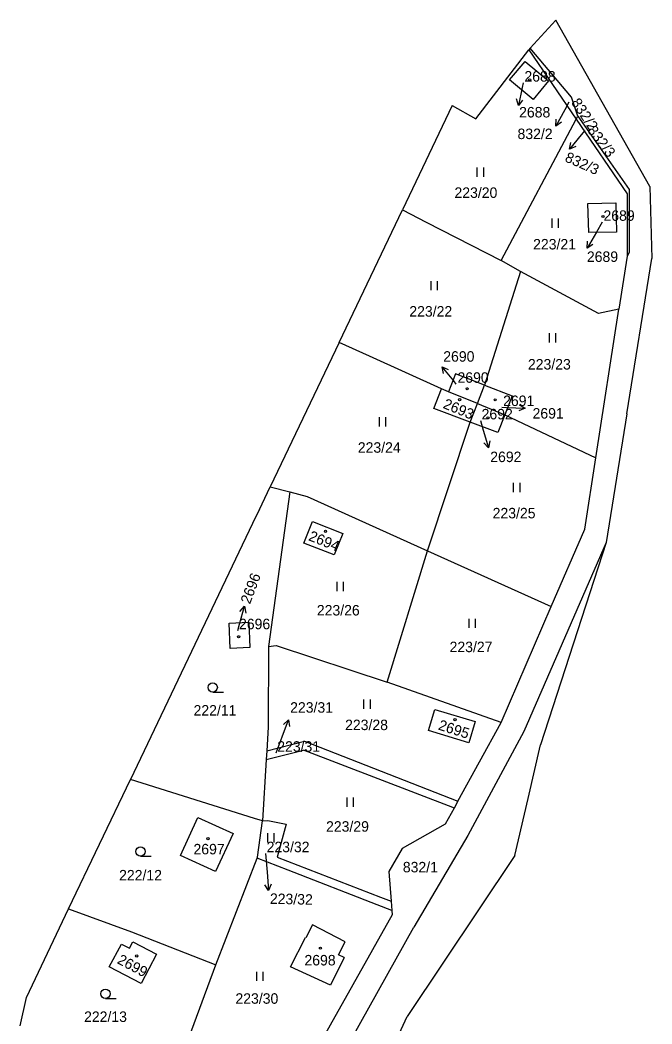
# Model space of a CAD drawing. Extents: x -735249 to -729401, y -1124843 to -1121828.
# Drawn here: x -733286.3 to -733183.8, y -1122863.5 to -1122700.6 of the extents above; entities that cross this region are included whole.
import ezdxf

# ---------------------------------------------------------------- set-up
doc = ezdxf.new("R2010")
doc.units = 0
for name, color, linetype in [('Vrstva 1', 7, 'Continuous'), ('Vrstva 13', 7, 'Continuous'), ('Vrstva 16', 7, 'Continuous'), ('Vrstva 18', 7, 'Continuous'), ('Vrstva 19', 7, 'Continuous'), ('Vrstva 25', 7, 'Continuous')]:
    doc.layers.add(name, color=color, linetype=linetype)

msp = doc.modelspace()

# ---------------------------------------------------------------- linework, layer by layer
at = {"layer": 'Vrstva 1'}
for points in [[(-733196.89, -1122713.1), (-733203.54, -1122705.16)], [(-733203.78, -1122705.43), (-733196.12, -1122716.69)], [(-733206.89, -1122710.29), (-733204.37, -1122707.3)], [(-733204.37, -1122707.3), (-733200.58, -1122710.47)], [(-733203.09, -1122713.47), (-733206.89, -1122710.29)], [(-733200.58, -1122710.47), (-733203.09, -1122713.47)], [(-733195.86, -1122716.21), (-733196.89, -1122713.1)], [(-733208.28, -1122739.61), (-733196.12, -1122716.69)], [(-733196.12, -1122716.69), (-733195.86, -1122716.21)], [(-733196.12, -1122716.69), (-733187.86, -1122728.81)], [(-733195.86, -1122716.21), (-733187.5, -1122728.1)], [(-733187.5, -1122728.1), (-733187.54, -1122738.29)], [(-733187.86, -1122728.81), (-733187.84, -1122738.92)], [(-733224.29, -1122731.41), (-733220.41, -1122733.4)], [(-733194.21, -1122730.34), (-733189.68, -1122730.24)], [(-733194.05, -1122735.07), (-733194.21, -1122730.34)], [(-733189.68, -1122730.24), (-733189.58, -1122735)], [(-733220.41, -1122733.4), (-733208.28, -1122739.61)], [(-733189.58, -1122735), (-733194.05, -1122735.07)], [(-733187.84, -1122738.92), (-733189.17, -1122747.5)], [(-733187.54, -1122738.29), (-733187.84, -1122738.92)], [(-733205.11, -1122741.42), (-733208.28, -1122739.61)], [(-733205.11, -1122741.42), (-733210.96, -1122759.85)], [(-733192.51, -1122748.2), (-733205.11, -1122741.42)], [(-733192.92, -1122771.64), (-733189.17, -1122747.5)], [(-733189.17, -1122747.5), (-733192.51, -1122748.2)], [(-733229.64, -1122755.12), (-733234.53, -1122752.89)], [(-733217.96, -1122760.45), (-733229.64, -1122755.12)], [(-733215.69, -1122758.02), (-733216.81, -1122760.9)], [(-733210.96, -1122759.85), (-733215.69, -1122758.02)], [(-733219.16, -1122763.61), (-733217.96, -1122760.45)], [(-733216.81, -1122760.9), (-733217.96, -1122760.45)], [(-733212.12, -1122762.82), (-733210.96, -1122759.85)], [(-733210.96, -1122759.85), (-733206.47, -1122761.59)], [(-733212.12, -1122762.82), (-733216.81, -1122760.9)], [(-733206.47, -1122761.59), (-733207.67, -1122764.64)], [(-733213.3, -1122765.84), (-733219.16, -1122763.61)], [(-733213.3, -1122765.84), (-733212.12, -1122762.82)], [(-733212.12, -1122762.82), (-733207.67, -1122764.64)], [(-733207.67, -1122764.64), (-733208.81, -1122767.5)], [(-733207.67, -1122764.64), (-733192.92, -1122771.64)], [(-733220.19, -1122786.7), (-733213.3, -1122765.84)], [(-733208.81, -1122767.5), (-733213.3, -1122765.84)], [(-733194.71, -1122783.19), (-733192.92, -1122771.64)], [(-733245.72, -1122776.34), (-733242.53, -1122777.16)], [(-733242.53, -1122777.16), (-733245.99, -1122802.22)], [(-733242.53, -1122777.16), (-733239.72, -1122777.89)], [(-733239.72, -1122777.89), (-733220.19, -1122786.7)], [(-733240.24, -1122785.46), (-733238.84, -1122781.96)], [(-733238.84, -1122781.96), (-733233.96, -1122783.92)], [(-733200.14, -1122795.76), (-733194.71, -1122783.19)], [(-733233.96, -1122783.92), (-733235.34, -1122787.37)], [(-733235.34, -1122787.37), (-733240.24, -1122785.46)], [(-733226.75, -1122808.05), (-733220.19, -1122786.7)], [(-733220.19, -1122786.7), (-733200.14, -1122795.76)], [(-733191.22, -1122785.36), (-733204.57, -1122816.05)], [(-733208.26, -1122814.58), (-733200.14, -1122795.76)], [(-733252.35, -1122798.43), (-733249.15, -1122798.3)], [(-733252.18, -1122802.56), (-733252.35, -1122798.43)], [(-733249.15, -1122798.3), (-733249, -1122802.43)], [(-733249, -1122802.43), (-733252.18, -1122802.56)], [(-733245.99, -1122802.22), (-733246.04, -1122815.31)], [(-733245.99, -1122802.22), (-733244.72, -1122802.09)], [(-733244.72, -1122802.09), (-733226.75, -1122808.05)], [(-733208.26, -1122814.58), (-733226.75, -1122808.05)], [(-733220.03, -1122815.87), (-733219, -1122812.45)], [(-733219, -1122812.45), (-733212.48, -1122814.4)], [(-733212.48, -1122814.4), (-733213.52, -1122817.85)], [(-733246.04, -1122815.31), (-733246.27, -1122819.17)], [(-733213.52, -1122817.85), (-733220.03, -1122815.87)], [(-733215.27, -1122827.33), (-733208.26, -1122814.58)], [(-733204.57, -1122816.05), (-733213.68, -1122832.9)], [(-733246.27, -1122819.17), (-733240.14, -1122817.61)], [(-733240.14, -1122817.61), (-733215.27, -1122827.33)], [(-733246.35, -1122820.58), (-733240.3, -1122819.05)], [(-733246.27, -1122819.17), (-733246.35, -1122820.58)], [(-733216.12, -1122828.36), (-733240.3, -1122819.05)], [(-733246.35, -1122820.58), (-733246.94, -1122830.55)], [(-733248.26, -1122830.14), (-733268.37, -1122823.84)], [(-733215.27, -1122827.33), (-733215.89, -1122828.45)], [(-733215.89, -1122828.45), (-733217.32, -1122831.07)], [(-733215.89, -1122828.45), (-733216.12, -1122828.36)], [(-733260.25, -1122836.16), (-733257.44, -1122830.01)], [(-733257.44, -1122830.01), (-733251.74, -1122832.61)], [(-733246.94, -1122830.55), (-733248.26, -1122830.14)], [(-733247.77, -1122836.41), (-733246.94, -1122830.55)], [(-733246.94, -1122830.55), (-733246.1, -1122830.49)], [(-733246.1, -1122830.49), (-733243.12, -1122831.09)], [(-733243.12, -1122831.09), (-733244.58, -1122836.4)], [(-733217.32, -1122831.07), (-733224.34, -1122835.01)], [(-733251.74, -1122832.61), (-733254.57, -1122838.75)], [(-733213.68, -1122832.9), (-733222.45, -1122847.79)], [(-733224.34, -1122835.01), (-733226.46, -1122838.75)], [(-733254.57, -1122838.75), (-733260.25, -1122836.16)], [(-733254.55, -1122853.89), (-733247.84, -1122836.58)], [(-733247.84, -1122836.58), (-733247.77, -1122836.41)], [(-733242.81, -1122838.53), (-733247.84, -1122836.58)], [(-733244.58, -1122836.4), (-733227.82, -1122842.92)], [(-733228.39, -1122844.14), (-733242.81, -1122838.53)], [(-733226.46, -1122838.75), (-733226.11, -1122843.59)], [(-733227.82, -1122842.92), (-733226.11, -1122843.59)], [(-733226.11, -1122843.59), (-733226.01, -1122845.06)], [(-733278.39, -1122844.83), (-733268.19, -1122848.55)], [(-733226.01, -1122845.06), (-733228.39, -1122844.14)], [(-733226.01, -1122845.06), (-733225.96, -1122845.76)], [(-733225.96, -1122845.76), (-733242.37, -1122875.06)], [(-733268.19, -1122848.55), (-733258.25, -1122852.44)], [(-733242.73, -1122884.24), (-733222.45, -1122847.79)], [(-733238.84, -1122847.42), (-733239.92, -1122849.49)], [(-733233.54, -1122850.16), (-733238.84, -1122847.42)], [(-733268.51, -1122851.2), (-733267.96, -1122850.14)], [(-733267.96, -1122850.14), (-733264.13, -1122852.18)], [(-733242.42, -1122854.2), (-733240.01, -1122849.44)], [(-733240.01, -1122849.44), (-733239.92, -1122849.49)], [(-733234.64, -1122852.25), (-733233.54, -1122850.16)], [(-733271.81, -1122854.21), (-733269.81, -1122850.52)], [(-733269.81, -1122850.52), (-733268.51, -1122851.2)], [(-733264.13, -1122852.18), (-733266.62, -1122856.92)], [(-733258.25, -1122852.44), (-733254.55, -1122853.89)], [(-733233.74, -1122852.73), (-733235.95, -1122857.21)], [(-733233.74, -1122852.73), (-733234.64, -1122852.25)], [(-733266.62, -1122856.92), (-733271.81, -1122854.21)], [(-733260.27, -1122869.41), (-733254.55, -1122853.89)], [(-733235.95, -1122857.21), (-733242.42, -1122854.2)]]:
    msp.add_lwpolyline(points, dxfattribs=at)
at = {"layer": 'Vrstva 13'}
for points in [[(-733203.54, -1122705.16), (-733199.4, -1122700.6)], [(-733186.97, -1122722.61), (-733199.4, -1122700.6)], [(-733203.54, -1122705.16), (-733203.78, -1122705.43)], [(-733212.38, -1122716.63), (-733203.78, -1122705.43)], [(-733216.2, -1122714.45), (-733224.29, -1122731.41)], [(-733216.2, -1122714.45), (-733212.38, -1122716.63)], [(-733184.14, -1122727.61), (-733186.97, -1122722.61)], [(-733184.14, -1122727.61), (-733183.83, -1122739.29)], [(-733234.53, -1122752.89), (-733224.29, -1122731.41)], [(-733187.87, -1122764.49), (-733183.83, -1122739.29)], [(-733234.53, -1122752.89), (-733245.72, -1122776.34)], [(-733187.87, -1122764.49), (-733191.22, -1122785.36)], [(-733247.46, -1122779.99), (-733245.72, -1122776.34)], [(-733247.46, -1122779.99), (-733248.02, -1122781.16)], [(-733248.02, -1122781.16), (-733268.37, -1122823.84)], [(-733191.22, -1122785.36), (-733201.88, -1122818.22)], [(-733203.9, -1122826.91), (-733201.88, -1122818.22)], [(-733278.39, -1122844.83), (-733268.37, -1122823.84)], [(-733206.06, -1122836.16), (-733203.9, -1122826.91)], [(-733206.06, -1122836.16), (-733223.52, -1122862.28)], [(-733285.23, -1122859.18), (-733278.39, -1122844.83)], [(-733286.26, -1122863.78), (-733285.23, -1122859.18)], [(-733237.67, -1122892.98), (-733223.52, -1122862.28)]]:
    msp.add_lwpolyline(points, dxfattribs=at)
at = {"layer": 'Vrstva 16'}
for points in [[(-733204.7, -1122710.78), (-733204.86, -1122711.52)], [(-733197.28, -1122713.92), (-733197.96, -1122715.18)], [(-733194.68, -1122718.49), (-733195.29, -1122719.23)], [(-733191.88, -1122733.37), (-733192.83, -1122735.01)], [(-733215.55, -1122759.65), (-733215.95, -1122759.16)], [(-733208.15, -1122763.42), (-733207.38, -1122763.45)], [(-733211.64, -1122765.59), (-733211.18, -1122767.12)], [(-733250.97, -1122799.64), (-733250.68, -1122798.61)], [(-733244.77, -1122819.51), (-733243.79, -1122816.92)], [(-733246.49, -1122835.82), (-733246.23, -1122838.87)]]:
    msp.add_lwpolyline(points, dxfattribs=at)
at = {"layer": 'Vrstva 25'}
for points in [[(-733204.86, -1122711.52), (-733205.478, -1122714.455)], [(-733204.784, -1122713.58), (-733205.478, -1122714.455), (-733205.761, -1122713.373)], [(-733197.96, -1122715.18), (-733199.396, -1122717.813)], [(-733198.478, -1122717.175), (-733199.396, -1122717.813), (-733199.356, -1122716.696)], [(-733195.29, -1122719.23), (-733197.202, -1122721.541)], [(-733196.179, -1122721.089), (-733197.202, -1122721.541), (-733196.95, -1122720.452)], [(-733212.137, -1122726.025), (-733212.137, -1122724.525)], [(-733211.103, -1122726.025), (-733211.103, -1122724.525)], [(-733200.017, -1122734.305), (-733200.017, -1122732.805)], [(-733198.983, -1122734.305), (-733198.983, -1122732.805)], [(-733192.83, -1122735.01), (-733194.334, -1122737.605)], [(-733193.4, -1122736.991), (-733194.334, -1122737.605), (-733194.265, -1122736.489)], [(-733219.637, -1122744.445), (-733219.637, -1122742.945)], [(-733218.603, -1122744.445), (-733218.603, -1122742.945)], [(-733200.417, -1122752.915), (-733200.417, -1122751.415)], [(-733199.383, -1122752.915), (-733199.383, -1122751.415)], [(-733215.95, -1122759.16), (-733217.858, -1122756.846)], [(-733217.607, -1122757.935), (-733217.858, -1122756.846), (-733216.836, -1122757.299)], [(-733207.38, -1122763.45), (-733204.383, -1122763.565)], [(-733205.363, -1122763.028), (-733204.383, -1122763.565), (-733205.401, -1122764.026)], [(-733227.997, -1122766.535), (-733227.997, -1122765.035)], [(-733226.963, -1122766.535), (-733226.963, -1122765.035)], [(-733211.18, -1122767.12), (-733210.313, -1122769.991)], [(-733210.124, -1122768.89), (-733210.313, -1122769.991), (-733211.081, -1122769.179)], [(-733206.247, -1122777.185), (-733206.247, -1122775.685)], [(-733205.213, -1122777.185), (-733205.213, -1122775.685)], [(-733234.857, -1122793.275), (-733234.857, -1122791.775)], [(-733233.823, -1122793.275), (-733233.823, -1122791.775)], [(-733250.68, -1122798.61), (-733249.874, -1122795.721)], [(-733250.624, -1122796.55), (-733249.874, -1122795.721), (-733249.661, -1122796.819)], [(-733213.457, -1122799.235), (-733213.457, -1122797.735)], [(-733212.423, -1122799.235), (-733212.423, -1122797.735)], [(-733255.03, -1122809.63), (-733253.28, -1122809.63)], [(-733230.507, -1122812.335), (-733230.507, -1122810.835)], [(-733229.473, -1122812.335), (-733229.473, -1122810.835)], [(-733243.79, -1122816.92), (-733242.72, -1122814.118)], [(-733243.544, -1122814.874), (-733242.72, -1122814.118), (-733242.61, -1122815.23)], [(-733233.257, -1122828.255), (-733233.257, -1122826.755)], [(-733232.223, -1122828.255), (-733232.223, -1122826.755)], [(-733246.087, -1122834.055), (-733246.087, -1122832.555)], [(-733245.053, -1122834.055), (-733245.053, -1122832.555)], [(-733266.74, -1122836.26), (-733264.99, -1122836.26)], [(-733246.23, -1122838.87), (-733245.979, -1122841.859)], [(-733245.565, -1122840.821), (-733245.979, -1122841.859), (-733246.56, -1122840.904)], [(-733247.877, -1122856.515), (-733247.877, -1122855.015)], [(-733246.843, -1122856.515), (-733246.843, -1122855.015)], [(-733272.42, -1122859.34), (-733270.67, -1122859.34)]]:
    msp.add_lwpolyline(points, dxfattribs=at)
for centre, radius in [((-733203.65, -1122710.3), 0.175), ((-733191.76, -1122732.46), 0.175), ((-733213.79, -1122760.42), 0.175), ((-733215, -1122762.19), 0.175), ((-733209.23, -1122762.22), 0.175), ((-733210.39, -1122765.13), 0.175), ((-733236.74, -1122783.56), 0.175), ((-733250.83, -1122800.66), 0.175), ((-733255.03, -1122808.88), 0.75), ((-733215.74, -1122814.12), 0.175), ((-733255.8, -1122833.41), 0.175), ((-733266.74, -1122835.51), 0.75), ((-733237.57, -1122851.18), 0.175), ((-733267.35, -1122852.46), 0.175), ((-733272.42, -1122858.59), 0.75)]:
    msp.add_circle(centre, radius, dxfattribs=at)

# ---------------------------------------------------------------- texts
at = {"layer": 'Vrstva 16'}
for s, p in [('2688', (-733205.36, -1122716.4)), ('832/2', (-733205.616, -1122719.91)), ('2689', (-733194.37, -1122739.84)), ('2690', (-733217.66, -1122756.03)), ('2691', (-733203.18, -1122765.26)), ('2692', (-733210.04, -1122772.32)), ('223/31', (-733242.48, -1122812.98))]:
    msp.add_text(s, height=1.7, dxfattribs=at).set_placement(p)
for s, rotation, p in [('832/3', 336.20267, (-733198.073, -1122723.476)), ('2696', 69.20055, (-733248.995, -1122795.463)), ('223/32', 358.70285, (-733245.779, -1122843.994))]:
    msp.add_text(s, height=1.7, rotation=rotation, dxfattribs=at).set_placement(p)
at = {"layer": 'Vrstva 18'}
for s, rotation, p in [('832/2', 303.60241, (-733197.003, -1122713.975)), ('832/3', 307.40244, (-733194.4, -1122718.527))]:
    msp.add_text(s, height=1.7, rotation=rotation, dxfattribs=at).set_placement(p)
for s, p in [('223/20', (-733215.84, -1122729.45)), ('223/21', (-733203.09, -1122737.82)), ('223/22', (-733223.16, -1122748.71)), ('223/23', (-733203.93, -1122757.3)), ('223/24', (-733231.51, -1122770.8)), ('223/25', (-733209.65, -1122781.45)), ('223/26', (-733238.15, -1122797.21)), ('223/27', (-733216.63, -1122803.16)), ('222/11', (-733258.14, -1122813.45)), ('223/28', (-733233.57, -1122815.81)), ('223/31', (-733244.57, -1122819.31)), ('223/29', (-733236.66, -1122832.29)), ('223/32', (-733246.29, -1122835.62)), ('832/1', (-733224.21, -1122838.89)), ('222/12', (-733270.21, -1122840.2)), ('223/30', (-733251.35, -1122860.21)), ('222/13', (-733275.89, -1122863.16))]:
    msp.add_text(s, height=1.7, dxfattribs=at).set_placement(p)
at = {"layer": 'Vrstva 19'}
for s, p in [('2688', (-733204.5, -1122710.58)), ('2689', (-733191.68, -1122733.17)), ('2690', (-733215.35, -1122759.45)), ('2691', (-733207.95, -1122763.22)), ('2692', (-733211.44, -1122765.39)), ('2696', (-733250.77, -1122799.44)), ('2697', (-733258.15, -1122835.97)), ('2698', (-733240.16, -1122853.99))]:
    msp.add_text(s, height=1.7, dxfattribs=at).set_placement(p)
for s, rotation, p in [('2693', 337.40268, (-733217.819, -1122763.503)), ('2694', 338.30269, (-733239.621, -1122784.969)), ('2695', 342.40272, (-733218.579, -1122815.7)), ('2699', 331.90264, (-733270.65, -1122853.578))]:
    msp.add_text(s, height=1.7, rotation=rotation, dxfattribs=at).set_placement(p)

doc.saveas('drawing.dxf')
